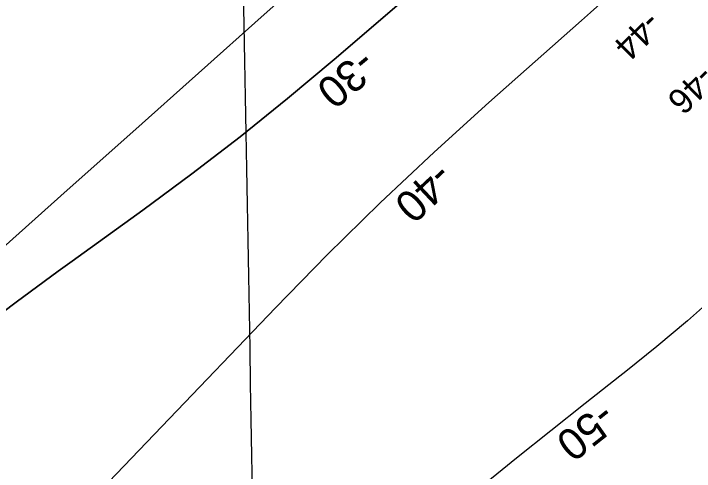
# Model space of a CAD drawing. Extents: x 3923531 to 3943530, y 207391 to 229799.
# Drawn here: x 3930098 to 3930996, y 213200 to 213804 of the extents above; entities that cross this region are included whole.
import ezdxf

# ---------------------------------------------------------------- set-up
doc = ezdxf.new("R2010")
doc.units = 0
for name, color, linetype in [('V-GRID-MAJR', 7, 'Continuous'), ('V-RIVR-RANG', 7, 'Continuous'), ('V-TOPO-DPTH', 7, 'Continuous'), ('V-TOPO-MAJR', 7, 'Continuous'), ('V-TOPO-MAJR-IDEN', 7, 'Continuous'), ('V-TOPO-MINR', 7, 'Continuous'), ('V-TOPO-MINR-IDEN', 7, 'Continuous')]:
    doc.layers.add(name, color=color, linetype=linetype)

msp = doc.modelspace()

# ---------------------------------------------------------------- linework, layer by layer
at = {"layer": 'V-GRID-MAJR'}
msp.add_spline([(3930464.51, 210285.11), (3930436.78, 211847.72), (3930329.23, 217907.73), (3930301.12, 219492.06)], degree=3, dxfattribs=at)
at = {"layer": 'V-TOPO-DPTH'}
for points in [[(3930083.42, 213409.58), (3930101.58, 213423.44), (3930119.97, 213437.02), (3930138.39, 213450.55), (3930156.86, 213464.01), (3930175.36, 213477.42), (3930268.66, 213544.79), (3930333.21, 213592.66), (3930396.91, 213641.59), (3930459.36, 213692.13), (3930520.96, 213743.73), (3930707.8, 213904.31), (3930737.43, 213930.07), (3930766.87, 213956.05), (3930796.02, 213982.36), (3930824.98, 214008.89), (3931395.67, 214639.33)], [(3930083.42, 213409.58), (3930101.58, 213423.44), (3930119.97, 213437.02), (3930138.39, 213450.55), (3930156.86, 213464.01), (3930175.36, 213477.42), (3930268.66, 213544.79), (3930333.21, 213592.66), (3930396.91, 213641.59), (3930459.36, 213692.13), (3930520.96, 213743.73), (3930707.8, 213904.31), (3930737.43, 213930.07), (3930766.87, 213956.05), (3930796.02, 213982.36), (3930824.98, 214008.89), (3931395.67, 214639.33)], [(3930996.63, 214375.9), (3930733.34, 214084.71), (3930710.68, 214060.43), (3930687.52, 214036.67), (3930663.6, 214013.65), (3930639.19, 213991.14), (3930515.4, 213880.63), (3930428.72, 213803.24), (3930342.04, 213725.84), (3930255.37, 213648.43), (3930168.71, 213571.02), (3929986.55, 213408.3), (3929957.01, 213381.85), (3929927.52, 213355.35), (3929898.09, 213328.78), (3929868.7, 213302.16), (3929857.71, 213292.18), (3929822.64, 213260.78), (3929787.28, 213229.73), (3929751.47, 213199.19), (3929715.37, 213168.98), (3929345.89, 212722.35)], [(3931255.16, 214162.68), (3930895.8, 213838.74), (3930883.64, 213827.81), (3930871.46, 213816.9), (3930859.26, 213806.03), (3930847.03, 213795.17), (3930725.04, 213687.12), (3930652.66, 213621.37), (3930581.4, 213554.45), (3930511.84, 213485.77), (3930443.41, 213415.91), (3930143.79, 213102.34)], [(3930143.79, 213102.34), (3930443.41, 213415.91), (3930511.84, 213485.77), (3930581.4, 213554.45), (3930652.66, 213621.37), (3930725.04, 213687.12), (3930847.03, 213795.17), (3930859.26, 213806.03), (3930871.46, 213816.9), (3930883.64, 213827.81), (3930895.8, 213838.74), (3931255.16, 214162.68)]]:
    msp.add_lwpolyline(points, dxfattribs=at)
at = {"layer": 'V-TOPO-MAJR'}
msp.add_lwpolyline([(3931026.64, 213433.84), (3930987.17, 213398.76), (3930946.71, 213364.82), (3930905.59, 213331.64), (3930897.57, 213325.35), (3930852.04, 213289.47), (3930806.66, 213253.42), (3930761.48, 213217.11), (3930716.44, 213180.63)], dxfattribs=at)
at = {"layer": 'V-TOPO-MINR'}
for points in [[(3931395.67, 214639.33), (3930824.98, 214008.89), (3930796.02, 213982.36), (3930766.87, 213956.05), (3930737.43, 213930.07), (3930707.8, 213904.31), (3930520.96, 213743.73), (3930459.36, 213692.13), (3930396.91, 213641.59), (3930333.21, 213592.66), (3930268.66, 213544.79), (3930175.36, 213477.42), (3930156.86, 213464.01), (3930138.39, 213450.55), (3930119.97, 213437.02), (3930101.58, 213423.44), (3930083.42, 213409.58)], [(3930996.63, 214375.9), (3930733.34, 214084.71), (3930710.68, 214060.43), (3930687.52, 214036.67), (3930663.6, 214013.65), (3930639.19, 213991.14), (3930515.4, 213880.63), (3930428.72, 213803.24), (3930342.04, 213725.84), (3930255.37, 213648.43), (3930168.71, 213571.02), (3929986.55, 213408.3), (3929957.01, 213381.85), (3929927.52, 213355.35), (3929898.09, 213328.78), (3929868.7, 213302.16), (3929857.71, 213292.18), (3929822.64, 213260.78), (3929787.28, 213229.73), (3929751.47, 213199.19), (3929715.37, 213168.98)], [(3931255.16, 214162.68), (3930895.8, 213838.74), (3930883.64, 213827.81), (3930871.46, 213816.9), (3930859.26, 213806.03), (3930847.03, 213795.17), (3930725.04, 213687.12), (3930652.66, 213621.37), (3930581.4, 213554.45), (3930511.84, 213485.77), (3930443.41, 213415.91), (3930143.79, 213102.34)]]:
    msp.add_lwpolyline(points, dxfattribs=at)

# ---------------------------------------------------------------- texts
at = {"layer": 'V-RIVR-RANG'}
for s, p in [('-44', (3930933.74, 213809.39)), ('-46', (3931004.33, 213738))]:
    msp.add_text(s, height=33.5, rotation=224.527, dxfattribs=at).set_placement(p)
at = {"layer": 'V-TOPO-MAJR-IDEN'}
msp.add_text('-50', height=41.5, rotation=218.46284, dxfattribs=at).set_placement((3930873.18, 213293.01))
at = {"layer": 'V-TOPO-MINR-IDEN'}
for s, rotation, p in [('-30', 219.95154, (3930556.08, 213759.62)), ('-40', 223.2031, (3930655.94, 213610.21))]:
    msp.add_text(s, height=41.5, rotation=rotation, dxfattribs=at).set_placement(p)

doc.saveas('drawing.dxf')
